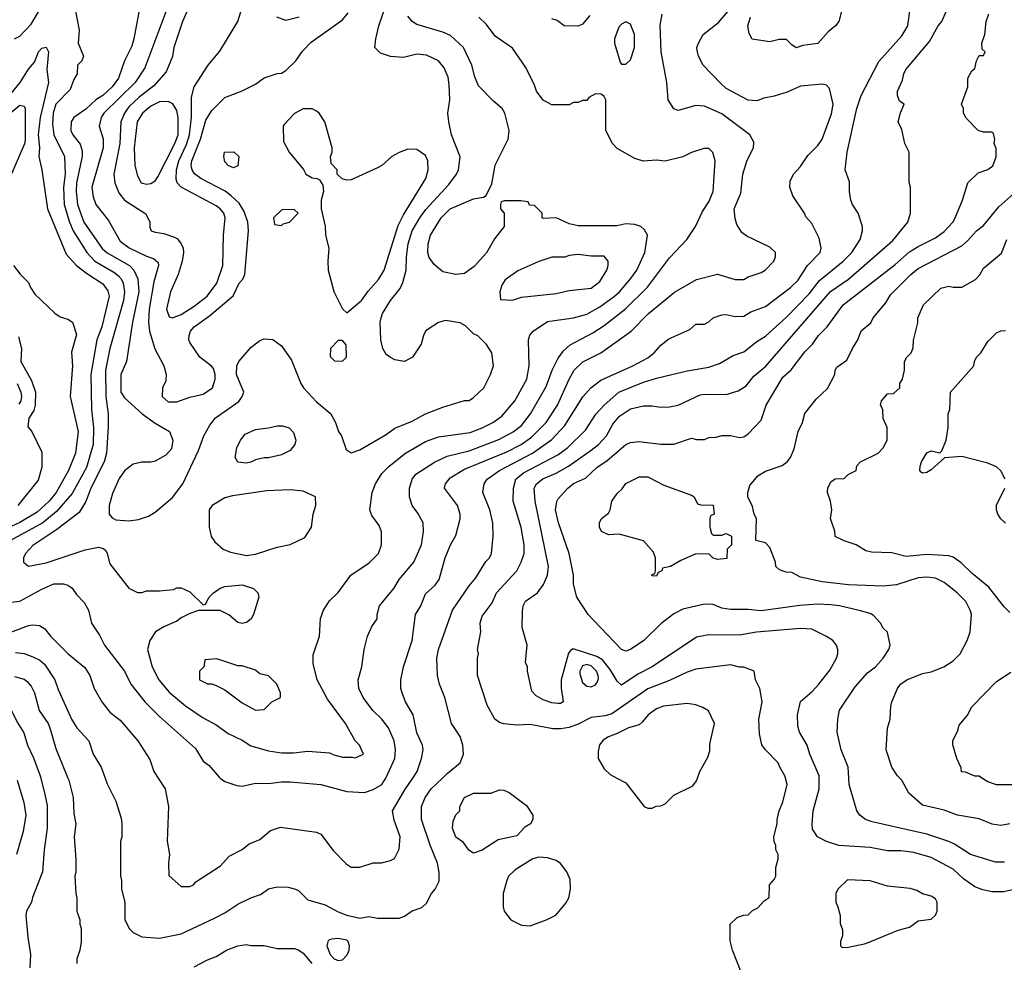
# Model space of a CAD drawing. Header units: inches. Extents: x 1793389 to 1900389, y 320802 to 470796.
# Tile 640 of 656: x 1871669 to 1876185, y 429155 to 433478. Entities that reach past the tile are written whole.
import ezdxf

# ---------------------------------------------------------------- set-up
doc = ezdxf.new("R2010")
doc.units = ezdxf.units.IN
doc.header["$MEASUREMENT"] = 0
doc.layers.add('B8472', color=7, linetype='Continuous')
doc.layers.add('B8473', color=7, linetype='Continuous')

msp = doc.modelspace()

# ---------------------------------------------------------------- linework, layer by layer
at = {"layer": 'B8472', "color": 2}
for points, elevation in [([(1871657.3, 429990), (1871688.5, 429888.5), (1871698, 429830), (1871685.2, 429754.8), (1871654, 429650)], 346), ([(1871765.5, 430000), (1871784.7, 429924.7), (1871794.6, 429874.6), (1871795.5, 429770), (1871780.7, 429670), (1871774, 429570), (1871727.5, 429452.5), (1871722.8, 429430), (1871701, 429390), (1871698, 429370), (1871706, 429270), (1871718, 429190), (1871716, 429130)], 350), ([(1871890.7, 430000), (1871894.8, 429990), (1871914.8, 429910), (1871918, 429838), (1871926.8, 429790), (1871918.8, 429730), (1871926.4, 429626.4), (1871926.8, 429570), (1871922.8, 429550), (1871926, 429470), (1871931.3, 429450), (1871931.3, 429390), (1871944.7, 429350), (1871944.7, 429330), (1871950.8, 429310), (1871950.7, 429249.3), (1871944.7, 429210), (1871931.3, 429170), (1871931.3, 429150)], 354), ([(1872060.7, 430000), (1872070, 429974), (1872110, 429894), (1872135.3, 429815.3), (1872138, 429790), (1872138, 429730), (1872131.1, 429708.9), (1872131.3, 429550), (1872136, 429530), (1872136, 429490), (1872151, 429430), (1872151.6, 429351.6), (1872172, 429310), (1872190, 429292), (1872230, 429271.3), (1872310, 429266), (1872410, 429286), (1872563.2, 429356.8), (1872610, 429381), (1872670, 429421), (1872729.3, 429450.7), (1872773.6, 429466.4), (1872810, 429491.3), (1872850, 429501), (1872899.8, 429499.8), (1872934, 429490), (1872950, 429482), (1872990, 429442), (1873070, 429418), (1873130, 429386), (1873170, 429371), (1873230, 429358), (1873270, 429364.7), (1873310, 429358), (1873410, 429358), (1873433.6, 429366.4), (1873470, 429391.3), (1873513.6, 429406.4), (1873534.6, 429425.4), (1873558, 429470), (1873575.3, 429490), (1873592.5, 429527.5), (1873592.9, 429567.1), (1873585.2, 429610), (1873551.9, 429691.9), (1873512.3, 429810), (1873512.3, 429870), (1873529.3, 429910), (1873556, 429950), (1873608.1, 430000)], 358), ([(1872303.9, 430000), (1872336, 429950), (1872351, 429870), (1872346, 429710), (1872356, 429650), (1872351.3, 429610), (1872352.7, 429552.7), (1872410, 429502), (1872450, 429502), (1872466, 429510), (1872476.4, 429523.6), (1872590, 429598), (1872630, 429642), (1872690, 429672), (1872722, 429698), (1872770, 429718), (1872820.2, 429759.8), (1872864.7, 429775.3), (1873030, 429752), (1873050, 429742), (1873107.1, 429667.1), (1873167.1, 429607.1), (1873190, 429591.3), (1873230, 429591.3), (1873290, 429611.3), (1873328.4, 429611.6), (1873370, 429622), (1873388.4, 429631.6), (1873410, 429674), (1873414, 429730), (1873387.3, 429807.3), (1873379.3, 429850), (1873434.9, 429945.1), (1873472, 430000)], 362), ([(1872588.3, 430000), (1872610, 429984.7), (1872665.4, 429965.4), (1872690, 429962), (1872750, 429976), (1872810, 429974.8), (1872870, 429982.8), (1872910, 429982.8), (1873050, 429970.7), (1873170, 429938.8), (1873250, 429934), (1873290, 429946.8), (1873330, 429971), (1873345.4, 429994.6), (1873347.8, 430000)], 366), ([(1874408.6, 430000), (1874450, 429978), (1874534, 429870), (1874550, 429862), (1874570, 429862), (1874588.9, 429871.1), (1874610, 429872), (1874630, 429882), (1874670, 429922), (1874756, 429964), (1874773.6, 429986.4), (1874778.4, 430000)], 358), ([(1874978, 429110), (1874938, 429210), (1874927.3, 429252.7), (1874928, 429330), (1874960.4, 429359.6), (1874988.4, 429371.6), (1875010, 429372), (1875030, 429392), (1875054.6, 429405.4), (1875083.1, 429436.9), (1875107.3, 429452.7), (1875108, 429510), (1875130, 429534), (1875138, 429550), (1875138, 429590), (1875148, 429630), (1875148, 429650), (1875138, 429670), (1875138, 429690), (1875128.9, 429708.9), (1875128.7, 429730), (1875144, 429790), (1875144, 429810), (1875153.2, 429850), (1875169, 429890), (1875189, 429970), (1875181.5, 430000)], 354), ([(1876230.5, 429489.5), (1876182.5, 429477.5), (1876130, 429478), (1876086.8, 429486.8), (1876050, 429501.2), (1875998, 429538), (1875950, 429582.7), (1875850, 429635.1), (1875770, 429658), (1875710, 429666.6), (1875650, 429666.6), (1875570, 429680.9), (1875426, 429690), (1875370, 429709), (1875329, 429730), (1875305.6, 429765.6), (1875304, 429790), (1875309.2, 429850), (1875336, 429950), (1875336, 430000)], 350), ([(1876186.4, 429613.6), (1876145.4, 429614.6), (1876030, 429649.3), (1875957.2, 429697.2), (1875930, 429709.5), (1875830, 429742), (1875578.6, 429798.6), (1875548, 429810), (1875522, 429830), (1875508.7, 429850), (1875473.2, 429970), (1875471.6, 430000)], 346), ([(1876210, 429789.2), (1876170, 429782.7), (1876130, 429789), (1876070, 429813.2), (1875970.9, 429829.1), (1875910, 429853.2), (1875810, 429875.3), (1875748, 429930), (1875715.3, 429990), (1875705.3, 430000)], 342), ([(1876508.7, 430000), (1876490, 429985.2), (1876450, 429962.7), (1876410, 429962.7), (1876370, 429969.2), (1876350, 429984), (1876330, 429989.2), (1876259.6, 429980.4), (1876230, 429968.7), (1876150, 429968.7), (1876110, 429982), (1876082.3, 430000)], 338), ([(1872470, 429134.8), (1872530, 429166), (1872570, 429181), (1872618, 429210), (1872670, 429230.8), (1872710, 429236), (1872730, 429231.3), (1872790, 429231.3), (1872850, 429218), (1872930, 429218), (1872950, 429211), (1872970, 429196), (1873008.6, 429148.6)], 354)]:
    msp.add_lwpolyline(points, dxfattribs=dict(at, elevation=elevation))
for points, elevation in [([(1873750, 429655.3), (1873729.3, 429669.3), (1873704.7, 429704.7), (1873670, 429728.7), (1873654, 429770), (1873658, 429802), (1873669, 429831), (1873688, 429850), (1873688, 429870), (1873709.5, 429910.5), (1873750, 429930.7), (1873830, 429931), (1873870, 429946), (1873890, 429944.7), (1873913.7, 429933.7), (1873994.4, 429874.4), (1874022, 429830), (1874022, 429810), (1874012, 429790), (1873985.4, 429774.6), (1873950, 429735.3), (1873863.5, 429716.5), (1873790, 429668.7)], 354), ([(1874050, 429637.2), (1874022, 429630), (1873941.4, 429578.6), (1873911, 429550), (1873902.8, 429530), (1873886, 429470), (1873886, 429410), (1873891.3, 429390), (1873922, 429350), (1873970, 429324.7), (1874010, 429322), (1874088.9, 429351.1), (1874128.4, 429371.6), (1874174.6, 429425.4), (1874188, 429450), (1874195.3, 429490), (1874194.6, 429534.6), (1874178, 429570), (1874150, 429608), (1874130, 429622), (1874090, 429634)], 358), ([(1875466.4, 429533.6), (1875422, 429490), (1875412, 429470), (1875412, 429430), (1875422, 429410), (1875432, 429370), (1875432.7, 429332.7), (1875443.6, 429303.6), (1875443.6, 429276.4), (1875434, 429250), (1875434, 429230), (1875442, 429222), (1875470, 429224.7), (1875550, 429241), (1875698, 429302), (1875750, 429316), (1875790, 429344.7), (1875850, 429352), (1875868.9, 429371.1), (1875878, 429390), (1875878, 429430), (1875870, 429446), (1875850, 429458), (1875810, 429468.7), (1875784.7, 429484.7), (1875753.6, 429493.6), (1875650, 429504), (1875570, 429529.2)], 354), ([(1873130, 429263.7), (1873098.8, 429261.2), (1873084.5, 429255.5), (1873077.3, 429230), (1873093.4, 429190), (1873111, 429170), (1873130, 429163.7), (1873150, 429166.3), (1873171.5, 429188.5), (1873179.7, 429210), (1873181.6, 429230), (1873176, 429250), (1873170, 429256)], 358)]:
    msp.add_lwpolyline(points, close=True, dxfattribs=dict(at, elevation=elevation))
at = {"layer": 'B8473', "color": 2}
for points, elevation in [([(1872670, 434042), (1872416.3, 433470), (1872376.3, 433350), (1872370.5, 433309.5), (1872341.1, 433238.9), (1872284.8, 433175.2), (1872217.1, 433122.9), (1872170, 433078.4), (1872150.4, 433050), (1872132.7, 433010), (1872128.5, 432910), (1872100.5, 432770), (1872104.9, 432730), (1872123.9, 432683.9), (1872150.3, 432650.3), (1872247.3, 432587.3), (1872266, 432550), (1872266.4, 432526.4), (1872272, 432510), (1872290, 432502.8), (1872330, 432497.3), (1872379.9, 432479.9), (1872393, 432473), (1872410.5, 432450.5), (1872419.1, 432430), (1872420.5, 432410), (1872414.4, 432370), (1872396.4, 432310), (1872361.6, 432230), (1872342, 432150), (1872355.3, 432115.3), (1872370, 432110.8), (1872410, 432125.5), (1872470, 432163.8), (1872529.5, 432210), (1872573.3, 432270), (1872600.7, 432350), (1872603.7, 432490), (1872611.8, 432570), (1872606, 432590), (1872589.2, 432610), (1872570, 432623.7), (1872409.7, 432709.7), (1872392, 432730), (1872386.7, 432746.7), (1872388.2, 432790), (1872399.1, 432830), (1872434.9, 432905.1), (1872448.5, 432950), (1872456.9, 433030), (1872457, 433123), (1872469.2, 433170), (1872534, 433270), (1872586.8, 433333.2), (1872669.3, 433470), (1872706.6, 433590)], 382), ([(1871911, 433590), (1871942, 433430), (1871938, 433370), (1871962, 433310), (1871954, 433290), (1871934, 433270), (1871932, 433230), (1871916.9, 433203.1), (1871901.4, 433158.6), (1871834.9, 433090), (1871822, 433050), (1871819, 432999), (1871826.4, 432950), (1871874.9, 432850), (1871877.6, 432770), (1871870.3, 432709.7), (1871873.7, 432630), (1871897, 432550), (1871914, 432510), (1871977.1, 432410), (1872013.4, 432370), (1872100.5, 432320.5), (1872123, 432303), (1872134.4, 432290), (1872143.1, 432270), (1872150.3, 432230), (1872145.7, 432190), (1872082.6, 431970), (1872062, 431870), (1872064.4, 431750), (1872074.9, 431670), (1872075.5, 431610), (1872066.7, 431490), (1872056.4, 431450), (1871994.9, 431330), (1871972.2, 431267.8), (1871942, 431218), (1871839.5, 431140.5), (1871730, 431066), (1871696, 431030), (1871686, 431010), (1871686, 430990), (1871710, 430971), (1871790, 430986.4), (1871970, 431047.3), (1872030, 431058.8), (1872053.4, 431053.4), (1872063.5, 431043.5), (1872071, 431030), (1872082.5, 430982.5), (1872170, 430871.3), (1872210, 430851.3), (1872230, 430851.3), (1872250, 430858), (1872310, 430858), (1872375.3, 430864.7), (1872390, 430872), (1872410, 430872), (1872450, 430854), (1872510, 430794), (1872522, 430798), (1872538, 430830), (1872558, 430850), (1872589.1, 430870.9), (1872610, 430878), (1872690, 430886), (1872742, 430870), (1872761, 430850), (1872766, 430830), (1872741, 430750), (1872731, 430730), (1872710, 430714), (1872690, 430709.2), (1872670, 430714), (1872628.9, 430748.9), (1872588.4, 430768.4), (1872490, 430768.7), (1872450, 430755.3), (1872410, 430735.3), (1872390, 430719), (1872330, 430694), (1872291.3, 430670), (1872266, 430630), (1872256, 430590), (1872277.3, 430510), (1872306.8, 430450), (1872354.2, 430394.2), (1872430.4, 430330.4), (1872510, 430276.3), (1872570, 430244), (1872624.7, 430204.7), (1872690, 430174), (1872730, 430147.3), (1872810, 430124), (1872870, 430114.8), (1872924.7, 430115.3), (1872990, 430122.8), (1873050, 430118.8), (1873090, 430116), (1873110, 430106), (1873150, 430096), (1873196, 430096), (1873208, 430092), (1873246, 430110), (1873228, 430150), (1873208, 430170), (1873164, 430250), (1873081.2, 430361.2), (1873033.2, 430450), (1873014.6, 430525.4), (1873014.6, 430565.4), (1873044, 430650), (1873049.1, 430730.9), (1873062, 430770), (1873090, 430812), (1873130, 430851.3), (1873188.7, 430930), (1873272.5, 430987.5), (1873315.3, 431030), (1873328.7, 431070), (1873328.4, 431128.4), (1873318, 431158), (1873284.7, 431204.7), (1873275.3, 431230), (1873285.2, 431310), (1873301.2, 431350), (1873330, 431396), (1873364, 431430), (1873439, 431490), (1873530, 431543), (1873590, 431564.4), (1873734.9, 431585.1), (1873790, 431605.5), (1873839, 431630), (1873881, 431659), (1873940.9, 431730), (1873995.1, 431830), (1874006, 431890), (1874002.7, 432010), (1874009.5, 432030.5), (1874024, 432050), (1874090, 432093.4), (1874210, 432110.5), (1874270, 432128), (1874330, 432160.5), (1874398, 432210), (1874420.9, 432230), (1874471.1, 432288.9), (1874499.5, 432330), (1874536, 432410), (1874548.7, 432490), (1874534.6, 432514.6), (1874518, 432530), (1874490, 432539), (1874450, 432541.2), (1874407.5, 432532.5), (1874230, 432533.2), (1874190, 432541.2), (1874130, 432568.7), (1874070, 432566), (1874066, 432570), (1874066, 432590), (1874030, 432626), (1874007.3, 432627.3), (1874002, 432642), (1873967.3, 432647.3), (1873892.7, 432647.3), (1873878, 432642), (1873874, 432630), (1873874, 432610), (1873892, 432590), (1873892, 432530), (1873846.4, 432473.6), (1873810, 432408.7), (1873753.2, 432346.8), (1873710, 432314), (1873670, 432309.2), (1873610, 432322), (1873570, 432355.3), (1873547.2, 432387.2), (1873541.2, 432410), (1873542.7, 432450), (1873553.2, 432490), (1873602.7, 432570), (1873644, 432610), (1873750, 432656), (1873796.4, 432663.6), (1873808.4, 432671.6), (1873834.6, 432725.4), (1873849.4, 432810.6), (1873909, 432930), (1873914, 432970), (1873894, 433050), (1873882, 433070), (1873843.1, 433103.1), (1873774, 433174), (1873756, 433216), (1873742.7, 433270), (1873705.2, 433350), (1873644.8, 433404.8), (1873610, 433420.9), (1873490, 433456), (1873469.6, 433469.6), (1873450, 433494)], 370), ([(1873608.1, 430000), (1873630, 430021), (1873688.7, 430070), (1873704, 430110), (1873702, 430150), (1873688.7, 430190), (1873649, 430250), (1873619, 430370), (1873594, 430430), (1873585.2, 430470), (1873582.7, 430550), (1873589.3, 430590), (1873654.5, 430770), (1873730, 430881), (1873761.5, 430918.5), (1873807, 430993), (1873824, 431010), (1873833.2, 431030), (1873841.2, 431110), (1873839.3, 431170), (1873826, 431230), (1873793.2, 431310), (1873799, 431350), (1873814, 431370), (1873869.3, 431410), (1874020.9, 431490), (1874110, 431553), (1874170, 431617.3), (1874251.7, 431748.3), (1874289.2, 431790), (1874335.3, 431824.7), (1874482, 431890), (1874550, 431927.3), (1874579, 431950), (1874610, 431986), (1874646.3, 432013.7), (1874743.1, 432056.9), (1874770, 432082), (1874810, 432082), (1874830, 432092), (1874849.1, 432110.9), (1874890, 432124.7), (1874910, 432126), (1874950, 432116), (1874990, 432118.8), (1875022.5, 432137.5), (1875090, 432162.8), (1875205.2, 432250), (1875237.7, 432282.3), (1875282.7, 432350), (1875341.2, 432410), (1875345.2, 432430), (1875335.5, 432475.5), (1875303.1, 432543.1), (1875274.6, 432574.6), (1875268.7, 432590), (1875215.3, 432670), (1875202, 432710), (1875203.1, 432736.9), (1875218, 432770), (1875250, 432804.7), (1875284.8, 432855.2), (1875330, 432901), (1875349.3, 432930), (1875393.1, 433046.9), (1875400.9, 433090), (1875383.1, 433163.1), (1875370, 433178), (1875350, 433182), (1875250, 433172.7), (1875190, 433145.2), (1875130, 433126.6), (1875082.5, 433117.5), (1875050, 433106), (1875010, 433109.3), (1874910, 433162.7), (1874885.4, 433185.4), (1874804, 433270), (1874782, 433310), (1874776.4, 433336.4), (1874775.3, 433350), (1874782, 433370), (1874804, 433410), (1874874.5, 433465.5), (1874990, 433602.8)], 358), ([(1872353, 433550), (1872242.8, 433257.2), (1872199.3, 433190), (1872055.5, 433050), (1872043, 433030), (1872034, 432990), (1872052.3, 432932.3), (1872052.4, 432890), (1871999.3, 432710), (1872005.8, 432665.8), (1872018.8, 432630), (1872076.3, 432556.3), (1872130, 432462.8), (1872171.9, 432431.9), (1872250, 432394), (1872282.8, 432382.8), (1872304.7, 432364.7), (1872306, 432350), (1872284.1, 432275.9), (1872263.7, 432150), (1872260.4, 432090), (1872264.4, 432050), (1872288.5, 431968.5), (1872330.8, 431890), (1872341, 431850), (1872338.8, 431821.2), (1872324.7, 431790), (1872322, 431750), (1872350, 431724.7), (1872390, 431724.7), (1872450, 431746.8), (1872510, 431760.7), (1872553.2, 431790), (1872566, 431830), (1872566, 431850), (1872558, 431878), (1872549.3, 431889.3), (1872495.3, 431930), (1872450, 431998), (1872445.2, 432010), (1872446, 432030), (1872453.2, 432050), (1872469.2, 432070), (1872539.6, 432120.4), (1872649, 432211), (1872675.3, 432270), (1872692.7, 432287.3), (1872701.2, 432310), (1872718, 432510), (1872715.3, 432550), (1872698.9, 432598.9), (1872676.3, 432636.3), (1872639.3, 432670), (1872611, 432691), (1872499.3, 432750), (1872471.3, 432771.3), (1872459.5, 432790), (1872455.6, 432810), (1872458.7, 432830), (1872498.7, 432930), (1872523.3, 433016.7), (1872550, 433061), (1872610, 433121), (1872690, 433151.3), (1872750, 433182), (1872790, 433211.3), (1872850, 433231.3), (1872870, 433232), (1872890, 433244.7), (1872935.3, 433290), (1872966.3, 433333.7), (1873005.6, 433374.4), (1873150, 433478), (1873175.3, 433510)], 378), ([(1871646, 433390), (1871670, 433402), (1871722, 433458), (1871764, 433530)], 370), ([(1872218.8, 433530), (1872193, 433390), (1872183.4, 433356.6), (1872150, 433288.7), (1872122, 433210), (1872093, 433170), (1872050.5, 433130), (1872019.1, 433110), (1871972.8, 433067.2), (1871917.3, 433030), (1871905.5, 433010), (1871904.4, 432970), (1871913, 432950), (1871946.7, 432906.7), (1871956.4, 432876.4), (1871956.4, 432850), (1871930.3, 432730), (1871927.6, 432690), (1871934.6, 432630), (1871963.7, 432550), (1872047.9, 432427.9), (1872070, 432408.5), (1872173, 432350), (1872192.7, 432330), (1872210.3, 432290), (1872214.9, 432230), (1872186.7, 432090), (1872158.8, 431910), (1872133.4, 431850), (1872133, 431770), (1872150, 431744), (1872230.3, 431670.3), (1872290, 431628), (1872356, 431590), (1872372, 431550), (1872364.7, 431510), (1872339.8, 431480.2), (1872290, 431454), (1872270, 431449), (1872230, 431449), (1872190, 431439), (1872150, 431408.7), (1872125.8, 431374.2), (1872095.2, 431304.8), (1872079.1, 431250), (1872078.8, 431210), (1872093.2, 431193.2), (1872110, 431184), (1872170, 431179.1), (1872214.8, 431185.2), (1872259.5, 431200.5), (1872290, 431218.8), (1872370, 431286), (1872418, 431350), (1872490, 431502), (1872513.2, 431570), (1872541.2, 431618.8), (1872567.7, 431652.3), (1872673.6, 431726.4), (1872689.2, 431750), (1872697.2, 431770), (1872663.6, 431850), (1872665.6, 431890), (1872674.5, 431910), (1872730, 431974.8), (1872770, 432006.8), (1872790, 432014.8), (1872830, 432011.3), (1872870, 431982), (1872915.9, 431915.9), (1872958.8, 431810), (1872970.8, 431790), (1873030, 431726), (1873096, 431670), (1873118, 431630), (1873131.3, 431590), (1873144.7, 431570), (1873166, 431506), (1873190, 431492), (1873230, 431504.7), (1873350, 431574.8), (1873390, 431604), (1873470, 431637.3), (1873530, 431671), (1873610, 431701), (1873710, 431731.3), (1873730, 431732), (1873750, 431744.7), (1873798, 431790), (1873828.7, 431850), (1873842, 431890), (1873834, 431950), (1873810, 431988), (1873770, 432028), (1873750, 432038), (1873714, 432074), (1873690, 432088), (1873622, 432098), (1873590, 432088.7), (1873542, 432058), (1873531.1, 432048.9), (1873522, 432030), (1873510.9, 431989.1), (1873471.3, 431930), (1873434, 431910), (1873390, 431918), (1873370, 431928.7), (1873350, 431942), (1873334, 431970), (1873325.2, 432010), (1873322.7, 432090), (1873326.6, 432110), (1873333.2, 432130), (1873369.3, 432190), (1873414.5, 432245.5), (1873427.2, 432272.8), (1873442, 432330), (1873443.6, 432390), (1873451.6, 432450), (1873469.6, 432510), (1873504.2, 432570), (1873532.2, 432607.8), (1873637.7, 432722.3), (1873673.2, 432770), (1873681.2, 432790), (1873689.1, 432849.1), (1873649.2, 432950), (1873637.2, 433010), (1873632.7, 433050), (1873642.7, 433110), (1873638.9, 433178.9), (1873634.2, 433214.2), (1873616.6, 433256.6), (1873589.5, 433289.5), (1873534.8, 433314.8), (1873490, 433319.3), (1873430, 433305.2), (1873370, 433308.7), (1873324.7, 433324.7), (1873298, 433350), (1873302, 433390), (1873316, 433450), (1873344.5, 433530)], 374), ([(1873472, 430000), (1873492.3, 430030), (1873512.7, 430090), (1873519.3, 430130), (1873517.2, 430150), (1873490, 430208), (1873473.2, 430290), (1873439.3, 430350), (1873422.7, 430390), (1873417.2, 430410), (1873417.2, 430450), (1873429.5, 430510.5), (1873469.4, 430630.6), (1873484, 430750), (1873509, 430790), (1873530, 430844.7), (1873574.8, 430885.2), (1873593.2, 430910), (1873621.2, 431010), (1873645.2, 431070), (1873670, 431112), (1873689.1, 431189.1), (1873689.2, 431210), (1873677.2, 431250), (1873617.2, 431330), (1873622.7, 431350), (1873643.8, 431376.2), (1873710, 431417.1), (1873903.7, 431496.3), (1873969.8, 431530.2), (1874016.6, 431563.4), (1874084.5, 431630), (1874136.2, 431710), (1874189.5, 431830), (1874212.7, 431870), (1874251.9, 431908.1), (1874334, 431950), (1874474, 432050), (1874553.2, 432130), (1874671.9, 432228.1), (1874773.6, 432286.4), (1874869.1, 432310.9), (1874950, 432286.8), (1874990, 432286), (1875010, 432298), (1875070, 432318), (1875088, 432330), (1875128, 432370), (1875135.3, 432390), (1875135.3, 432410), (1875110, 432435.3), (1875004.7, 432484.7), (1874982, 432502), (1874958, 432538), (1874950, 432566), (1874946, 432610), (1874977.5, 432682.5), (1874986.6, 432770), (1875006.3, 432833.7), (1875035.3, 432890), (1875036.4, 432916.4), (1875018, 432950), (1874890, 433046), (1874810, 433081.2), (1874770, 433084), (1874690, 433062), (1874668.9, 433068.9), (1874644, 433110), (1874637.2, 433190), (1874612, 433330), (1874606.8, 433453.2), (1874616.5, 433503.5)], 362), ([(1875181.5, 430000), (1875179, 430010), (1875155.3, 430050), (1875148.7, 430070), (1875089.3, 430129.3), (1875072.9, 430152.9), (1875062, 430202), (1875059, 430270), (1875074, 430350), (1875064, 430410), (1875044, 430450), (1875038, 430490), (1874990, 430508.7), (1874970, 430509), (1874930, 430519), (1874770, 430499.3), (1874730, 430486), (1874650, 430446.6), (1874550, 430409.5), (1874385.1, 430294.9), (1874354.2, 430285.8), (1874290, 430277.6), (1874230, 430246.6), (1874190, 430232.3), (1874150, 430225.2), (1874114.4, 430225.6), (1874010, 430245.2), (1873950, 430242), (1873890, 430249.2), (1873870, 430255.3), (1873848.7, 430270), (1873813.6, 430333.6), (1873769, 430470), (1873769, 430550), (1873774, 430570), (1873769, 430590), (1873784, 430670), (1873781.2, 430710), (1873790, 430742), (1873835.9, 430804.1), (1873856, 430850), (1873949.2, 430950), (1873969.5, 430990.5), (1873982.7, 431030), (1873982.7, 431070), (1873969.5, 431149.5), (1873932.3, 431270), (1873934, 431330), (1873944.5, 431370), (1873980.6, 431399.4), (1874137.5, 431482.5), (1874183.8, 431516.2), (1874264.4, 431595.6), (1874311.5, 431668.5), (1874349.3, 431710), (1874417.2, 431770), (1874530, 431814.9), (1874590, 431833.4), (1874730, 431867.3), (1874830, 431884), (1874878.9, 431901.1), (1874942, 431938), (1874990, 431954.8), (1875050, 432002.8), (1875090, 432027.3), (1875186.5, 432113.5), (1875290, 432220.5), (1875338, 432282), (1875446, 432370), (1875485.2, 432410), (1875524, 432470), (1875535.3, 432510), (1875535.3, 432530), (1875515.3, 432590), (1875488.7, 432630), (1875482, 432650), (1875475.3, 432690), (1875474.6, 432734.6), (1875455.3, 432790), (1875464, 432870), (1875509.5, 433070.5), (1875529.3, 433130), (1875610, 433286), (1875715.3, 433404.7), (1875742.7, 433450), (1875753.2, 433530)], 354), ([(1875336, 430000), (1875336, 430010), (1875293.2, 430110), (1875281.2, 430150), (1875245.2, 430210), (1875238, 430238), (1875237.2, 430290), (1875250, 430351.3), (1875303.2, 430396.8), (1875334, 430430), (1875385.6, 430494.4), (1875415.3, 430550), (1875422, 430570), (1875422, 430590), (1875415.3, 430610), (1875398, 430630), (1875370, 430648.7), (1875302, 430682), (1875250, 430685.2), (1875049.3, 430669.3), (1874970, 430654.5), (1874830, 430656), (1874773.7, 430646.3), (1874570.8, 430510), (1874503.9, 430476.1), (1874430, 430426), (1874410, 430444), (1874377.4, 430497.4), (1874342, 430542), (1874316.9, 430556.9), (1874207.3, 430592.7), (1874194.8, 430585.2), (1874186.8, 430573.2), (1874152.7, 430450), (1874152.7, 430412.7), (1874162, 430350), (1874150, 430342), (1874138, 430342), (1874110, 430344.5), (1874070, 430358), (1874037.5, 430377.5), (1874018, 430398), (1873998, 430490), (1873998, 430510), (1873988.7, 430530), (1873997.2, 430610), (1873974, 430690), (1873974.6, 430765.4), (1873979, 430790), (1873989.5, 430810.5), (1874044, 430850), (1874072.1, 430887.9), (1874089.3, 430930), (1874095.1, 430970), (1874034, 431270), (1874029.5, 431330), (1874039.3, 431350), (1874068.5, 431371.5), (1874130, 431398.4), (1874186, 431430), (1874290, 431503), (1874323.7, 431530), (1874360.9, 431570), (1874390, 431622.8), (1874420.8, 431659.2), (1874470, 431693.4), (1874530, 431707.7), (1874570, 431707.7), (1874610, 431700.7), (1874650, 431702.8), (1874690, 431710.8), (1874790, 431757.3), (1874810, 431760.7), (1874910, 431758.8), (1874964.1, 431775.9), (1875001.5, 431798.5), (1875036.2, 431843.8), (1875091.3, 431888.7), (1875388.6, 432231.4), (1875470, 432288), (1875674.5, 432465.5), (1875742, 432550), (1875755.3, 432590), (1875755.3, 432710), (1875748.4, 432731.6), (1875748.7, 432870), (1875728.7, 432910), (1875714.6, 432974.6), (1875698, 433010), (1875708.9, 433051.1), (1875726, 433090), (1875704, 433104), (1875695.3, 433130), (1875695.3, 433150), (1875718.6, 433201.4), (1875724, 433230), (1875733.2, 433250), (1875842, 433378), (1875881.2, 433450), (1875899, 433470), (1875924, 433530)], 350), ([(1875471.6, 430000), (1875469, 430050), (1875437.2, 430130), (1875419, 430210), (1875421.2, 430270), (1875429.5, 430310.5), (1875501, 430419), (1875557.2, 430482.8), (1875594, 430510), (1875629, 430550), (1875655.3, 430590), (1875662, 430610), (1875648.9, 430668.9), (1875630, 430688), (1875618, 430710), (1875584.7, 430744.7), (1875570, 430754), (1875526.3, 430766.3), (1875429.5, 430789.5), (1875390, 430794.5), (1875330, 430797), (1875248.1, 430791.9), (1875070, 430767), (1875010, 430772.7), (1874930, 430772.7), (1874890, 430779.3), (1874850, 430796), (1874810, 430797.2), (1874710, 430774), (1874670, 430753.2), (1874610.6, 430709.4), (1874531.3, 430630), (1874470, 430589.2), (1874450, 430581.2), (1874430, 430589.2), (1874302, 430722), (1874277.2, 430750), (1874224, 430830), (1874209.4, 430889.4), (1874209.1, 430930.9), (1874189.3, 431030), (1874140.9, 431170), (1874126.6, 431230), (1874132.1, 431267.9), (1874138.9, 431281.1), (1874184, 431330), (1874209.6, 431350.4), (1874264.1, 431375.9), (1874315.9, 431424.1), (1874363.3, 431456.7), (1874449, 431530), (1874470, 431538.8), (1874510, 431544), (1874610, 431531), (1874670, 431531.3), (1874750, 431558), (1874772.7, 431552.7), (1874810, 431552), (1874830, 431562), (1874863.6, 431563.6), (1874890, 431571.3), (1874930, 431571.3), (1874970, 431562), (1874990, 431564.7), (1875010, 431578), (1875070, 431642), (1875093.2, 431710), (1875170, 431838.8), (1875207.5, 431872.5), (1875270, 431954.8), (1875306, 431990), (1875333.2, 432030), (1875373.2, 432070), (1875446, 432170), (1875684.4, 432355.6), (1875750, 432413), (1875790, 432438), (1875870, 432477.3), (1875910, 432506.8), (1875949.2, 432550), (1875959.3, 432570), (1875993.2, 432650), (1876018, 432730), (1876064.7, 432775.3), (1876110, 432790.8), (1876132.1, 432807.9), (1876148.4, 432848.4), (1876147.3, 432887.3), (1876138, 432910), (1876142, 432930), (1876135.5, 432955.5), (1876130, 432962), (1876090, 432962), (1876066, 432970), (1876010, 433026), (1875998, 433050), (1875998, 433070), (1875989, 433090), (1876018, 433170), (1876018, 433210), (1876036.4, 433243.6), (1876050, 433254), (1876058, 433290), (1876070, 433314), (1876090, 433314), (1876098, 433330), (1876083.1, 433343.1), (1876082, 433370), (1876095.3, 433410), (1876102, 433470), (1876114.6, 433505.4)], 346), ([(1875441, 433530), (1875426, 433470), (1875411.3, 433450), (1875378, 433422), (1875330, 433369.2), (1875260.7, 433359.3), (1875230, 433348.7), (1875210, 433362), (1875186.8, 433386.8), (1875152.7, 433387.3), (1875110, 433377.2), (1875029, 433389), (1875015.3, 433415.3), (1875009.3, 433449.3), (1875021.2, 433490)], 354), ([(1872950.7, 433489.3), (1872890, 433474), (1872848.7, 433490)], 378), ([(1873347.8, 430000), (1873389.3, 430090), (1873392.7, 430130), (1873386, 430170), (1873360.9, 430230), (1873330, 430269.2), (1873289.2, 430310), (1873244, 430370), (1873225.2, 430410), (1873222, 430450), (1873239, 430510), (1873249, 430590), (1873264, 430650), (1873284.7, 430695.3), (1873308.7, 430730), (1873309, 430750), (1873319, 430790), (1873385.2, 430870), (1873409.2, 430910), (1873477.2, 430990), (1873512.7, 431070), (1873521.2, 431130), (1873519, 431170), (1873494.8, 431214.8), (1873469.2, 431250), (1873457.2, 431290), (1873457.2, 431330), (1873470, 431371.3), (1873485.8, 431394.2), (1873571.7, 431448.3), (1873630, 431475.5), (1873730, 431500.4), (1873867, 431553), (1873932.3, 431587.7), (1873970, 431616.3), (1874012, 431670), (1874084.4, 431795.6), (1874112, 431870), (1874138, 431922), (1874162, 431958), (1874193.4, 431986.6), (1874297.7, 432042.3), (1874350, 432075.5), (1874448.2, 432151.8), (1874548.2, 432251.8), (1874650, 432386), (1874729, 432470), (1874769, 432530), (1874801.5, 432598.5), (1874830, 432642), (1874849.2, 432690), (1874859, 432830), (1874848.7, 432868.7), (1874830, 432888), (1874807.3, 432887.3), (1874750, 432868.7), (1874710, 432849), (1874630, 432829), (1874590, 432833.2), (1874529.1, 432829.1), (1874490, 432842), (1874410, 432888), (1874388, 432910), (1874358, 432970), (1874358, 433110), (1874350, 433126), (1874336.4, 433136.4), (1874310, 433138), (1874279.6, 433120.4), (1874270, 433108), (1874250, 433108), (1874230, 433098), (1874210, 433098), (1874190, 433088), (1874110, 433088), (1874070, 433108.7), (1874039, 433150), (1874030, 433178), (1873990, 433258), (1873930, 433348), (1873850, 433402), (1873810, 433455.3), (1873775.3, 433490)], 366), ([(1874283.5, 433496.5), (1874250, 433458), (1874230, 433448), (1874166, 433450), (1874133.6, 433473.6), (1874110, 433482)], 362), ([(1871630, 433139.3), (1871671.6, 433190), (1871710, 433250.8), (1871737, 433283), (1871756, 433330), (1871770, 433346.8), (1871790, 433351.3), (1871800.7, 433330), (1871793, 433250), (1871801.3, 433190), (1871762.3, 433030), (1871754, 432950), (1871759.3, 432890), (1871757.3, 432850), (1871770.8, 432790), (1871796.3, 432610), (1871882, 432402), (1871930.3, 432350.3), (1871974.9, 432314.9), (1872050, 432267.3), (1872073.8, 432233.8), (1872079.3, 432210), (1872046.4, 432070), (1872023.7, 432010), (1871994.9, 431850), (1871998.7, 431690), (1872007.1, 431607.1), (1872005.7, 431530), (1871975.3, 431424.7), (1871910, 431304.5), (1871837.4, 431222.6), (1871774.9, 431170), (1871627.7, 431090)], 366), ([(1871507.4, 432952.6), (1871670, 433086), (1871690, 433082), (1871694.8, 433070), (1871694.4, 432925.6), (1871691.5, 432908.5), (1871623.1, 432750)], 362), ([(1875705.3, 430000), (1875695.3, 430010), (1875669.2, 430050), (1875644, 430130), (1875648.9, 430228.9), (1875662, 430270), (1875664, 430330), (1875669, 430350), (1875695.3, 430410), (1875708.7, 430430), (1875738, 430450), (1875810, 430478.8), (1875850, 430486.8), (1875908, 430510), (1875950, 430538), (1875982, 430570), (1876015.3, 430630), (1876028.7, 430670), (1876034, 430750), (1876029, 430770), (1876009, 430810), (1875969, 430850), (1875910, 430897.2), (1875870, 430916), (1875830, 430920.9), (1875790, 430918), (1875690, 430886), (1875630, 430879.3), (1875470, 430886.6), (1875350, 430899.3), (1875250, 430921.2), (1875210, 430942), (1875184.7, 430944.7), (1875154.6, 430954.6), (1875138, 430970), (1875135.3, 430990), (1875110, 431058), (1875090, 431078), (1875046, 431090), (1875048, 431190), (1875038, 431210), (1875030, 431246), (1875008.7, 431290), (1875008.7, 431310), (1875018.6, 431341.4), (1875054.5, 431385.5), (1875090, 431407.3), (1875166.3, 431433.7), (1875189.4, 431450.6), (1875204, 431470), (1875221.2, 431510), (1875239, 431590), (1875259, 431630), (1875270, 431672), (1875322, 431738), (1875373.6, 431786.4), (1875408, 431850), (1875408.7, 431870), (1875416.4, 431883.6), (1875463.1, 431916.9), (1875488.7, 431970), (1875514, 432010), (1875529.4, 432050.6), (1875572.5, 432087.5), (1875584, 432110), (1875641.2, 432178.8), (1875663.9, 432216.1), (1875757.2, 432310), (1875790, 432336.3), (1875990, 432440.7), (1876016.6, 432463.4), (1876057.2, 432510), (1876090, 432534.8), (1876160.5, 432619.5), (1876270, 432717.3)], 342), ([(1876210, 430759), (1876184.8, 430784.8), (1876114.9, 430874.9), (1876038, 430938), (1875987.5, 430987.5), (1875950, 431013.2), (1875930, 431019.3), (1875830, 431025.1), (1875735.5, 431015.5), (1875670, 431032.7), (1875576.4, 431036.4), (1875550, 431042), (1875506, 431070), (1875450, 431088), (1875410, 431108), (1875407.3, 431132.7), (1875388.7, 431190), (1875394, 431230), (1875388.7, 431270), (1875374, 431310), (1875375.3, 431330), (1875390, 431358), (1875410, 431372), (1875450, 431374), (1875468.4, 431391.6), (1875506, 431410), (1875508.4, 431431.6), (1875526, 431450), (1875606, 431490), (1875630, 431514), (1875648, 431550), (1875648.4, 431608.4), (1875628.9, 431648.9), (1875628, 431690), (1875618, 431710), (1875622, 431730), (1875650, 431762), (1875676.4, 431763.6), (1875706, 431790), (1875706, 431810), (1875718, 431830), (1875728, 431870), (1875728, 431910), (1875738, 431930), (1875758, 431950), (1875767.3, 431972.7), (1875768.4, 432008.4), (1875788.4, 432088.4), (1875789, 432110), (1875815.3, 432170), (1875893.6, 432246.4), (1875930, 432256), (1875950, 432251.3), (1875990, 432252), (1876052.9, 432287.1), (1876072.5, 432307.5), (1876090, 432338), (1876172.5, 432407.5), (1876197.2, 432470)], 338), ([(1871641, 432350), (1871670.9, 432310.9), (1871710, 432272), (1871718, 432250), (1871738.8, 432218.8), (1871830, 432131.3), (1871855.3, 432115.3), (1871890, 432104.7), (1871910.7, 432090.7), (1871930, 432034), (1871907.1, 431952.9), (1871910.7, 431890), (1871900.7, 431750), (1871937.1, 431590), (1871924.9, 431490), (1871892.4, 431410), (1871835.8, 431310), (1871803.8, 431270), (1871750, 431218.7), (1871670, 431171.2), (1871610, 431144.7)], 362), ([(1876188.7, 431370), (1876168.9, 431408.9), (1876150, 431428), (1876110, 431444), (1875990, 431474), (1875911.3, 431468.7), (1875850, 431414), (1875830, 431402), (1875810, 431398), (1875803.1, 431403.1), (1875798, 431410), (1875799, 431430), (1875805.2, 431450), (1875830, 431491), (1875850, 431501), (1875890, 431492), (1875899, 431501), (1875919, 431550), (1875928, 431608), (1875928, 431670), (1875935.3, 431690), (1875938, 431770), (1876046, 431890), (1876048, 431910), (1876058, 431930), (1876078, 431950), (1876110, 432002), (1876150, 432042), (1876170, 432051.3), (1876190, 432052)], 334), ([(1871663.4, 432023.4), (1871677.3, 431970), (1871674.8, 431910), (1871722.8, 431822.8), (1871741.6, 431770), (1871740.5, 431710), (1871734, 431686), (1871710.8, 431650), (1871706, 431610), (1871724.7, 431590), (1871770, 431494), (1871770, 431426), (1871753.2, 431366.8), (1871661, 431250)], 358), ([(1871658, 431810), (1871674.6, 431770), (1871678, 431750), (1871674.9, 431730), (1871665.5, 431714.5)], 354), ([(1876190, 431168.7), (1876170, 431188), (1876155.3, 431210), (1876148.7, 431230), (1876148.9, 431251.1), (1876188, 431330)], 334), ([(1871630, 430806), (1871670, 430811), (1871770, 430866.8), (1871826, 430890), (1871870, 430891), (1871890, 430884.7), (1871910, 430871.3), (1871930, 430842), (1871965.4, 430805.4), (1871984.7, 430770), (1871998, 430710), (1872035.3, 430655.3), (1872058, 430610), (1872150.4, 430490.4), (1872178.8, 430430), (1872201.1, 430401.1), (1872242.8, 430350), (1872310, 430282.8), (1872475.9, 430135.9), (1872510, 430078), (1872538, 430058), (1872583.5, 430003.5), (1872588.3, 430000)], 366), ([(1871526, 430630), (1871710, 430699.1), (1871730, 430702.8), (1871759.8, 430699.8), (1871784.5, 430684.5), (1871810, 430651), (1871891, 430570), (1871967.5, 430507.5), (1871990.7, 430470), (1872010.6, 430410.6), (1872046, 430350), (1872082.5, 430302.5), (1872130, 430264.7), (1872211, 430170), (1872265.4, 430085.4), (1872284.7, 430030), (1872303.9, 430000)], 362), ([(1871650, 430576.3), (1871690.4, 430570.4), (1871730, 430556.3), (1871760.9, 430540.9), (1871782.4, 430522.4), (1871830.7, 430450), (1871845.8, 430405.8), (1871906.8, 430270), (1871931, 430230), (1871986.8, 430170), (1872006, 430110), (1872042.8, 430050), (1872060.7, 430000)], 358), ([(1876082.3, 430000), (1876070, 430008), (1876050, 430008), (1876007.3, 430027.3), (1875988.9, 430028.9), (1875987.3, 430047.3), (1875968, 430090), (1875948.4, 430151.6), (1875948.4, 430171.6), (1875970, 430214), (1875978, 430242), (1876018, 430290), (1876034.6, 430325.4), (1876150, 430442), (1876214.6, 430485.4)], 338), ([(1871645.2, 430465.2), (1871690, 430454), (1871703.4, 430443.4), (1871721.6, 430421.6), (1871736.3, 430390), (1871759.1, 430310), (1871799.1, 430250), (1871807.3, 430230), (1871835.2, 430135.2), (1871890.7, 430000)], 354), ([(1871106.2, 430000), (1871130, 430010.6), (1871184.9, 430055.1), (1871271.3, 430148.7), (1871327.9, 430192.1), (1871370, 430235.5), (1871510, 430317.3), (1871550, 430334.8), (1871590, 430338.8), (1871611.3, 430330), (1871631, 430310), (1871656.8, 430256.8), (1871687.9, 430207.9), (1871704.9, 430150), (1871732.5, 430092.5), (1871763, 430010), (1871765.5, 430000)], 350), ([(1874778.4, 430000), (1874789.3, 430030.7), (1874824.7, 430095.3), (1874834.6, 430125.4), (1874834.6, 430154.6), (1874855.3, 430250), (1874828.4, 430308.4), (1874803.1, 430323.1), (1874770, 430335.3), (1874730, 430341.2), (1874622, 430330), (1874590, 430317.2), (1874551.3, 430290), (1874524.5, 430255.5), (1874510, 430244), (1874462, 430230), (1874410, 430203.7), (1874370, 430189.3), (1874345.8, 430174.2), (1874327.9, 430152.1), (1874322, 430122), (1874322, 430090), (1874350, 430042), (1874376.9, 430016.9), (1874408.6, 430000)], 358)]:
    msp.add_lwpolyline(points, dxfattribs=dict(at, elevation=elevation))
for points, elevation in [([(1874450, 433468), (1874430, 433458), (1874416.9, 433443.1), (1874398, 433390), (1874398, 433370), (1874423.6, 433283.6), (1874430, 433274), (1874450, 433274), (1874470, 433294), (1874488.7, 433350), (1874488.7, 433410), (1874470, 433458)], 366), ([(1872350, 433102.7), (1872310, 433100.7), (1872270, 433080.7), (1872233, 433050), (1872208.4, 433010), (1872194, 432890), (1872198, 432810), (1872210, 432762), (1872226.8, 432730), (1872250, 432724), (1872270, 432727.3), (1872290, 432738.8), (1872303.3, 432756.7), (1872381.3, 432910), (1872395.4, 432950), (1872396.3, 433030), (1872390, 433062), (1872371.4, 433091.4)], 386), ([(1873010, 433069), (1872970, 433068.7), (1872930, 433048), (1872882, 432998), (1872878, 432990), (1872879.6, 432919.6), (1872904.7, 432870), (1872970.9, 432790.9), (1872982, 432770), (1873010, 432752), (1873034, 432750), (1873043.6, 432743.6), (1873059.6, 432719.6), (1873062, 432690), (1873052, 432650), (1873052, 432610), (1873070.9, 432530.9), (1873071, 432490), (1873087.3, 432430), (1873082, 432370), (1873084, 432330), (1873110, 432232), (1873150, 432152), (1873170, 432134), (1873237.2, 432190), (1873267.2, 432232.8), (1873314.2, 432285.9), (1873340.9, 432330), (1873405.6, 432534.4), (1873430, 432582.8), (1873532.3, 432750), (1873542.7, 432790), (1873541.2, 432830), (1873530, 432855.3), (1873490, 432882), (1873450, 432884), (1873410, 432869.3), (1873376, 432850), (1873330.3, 432809.7), (1873310, 432798), (1873190, 432744), (1873170, 432742), (1873148.4, 432748.4), (1873126, 432770), (1873126, 432790), (1873098, 432818), (1873095.3, 432850), (1873102, 432870), (1873102, 432890), (1873068.7, 433010), (1873042, 433050), (1873030, 433059)], 378), ([(1872650, 432798), (1872626, 432810), (1872610, 432826), (1872606, 432850), (1872608.9, 432871.1), (1872651.6, 432871.6), (1872674, 432850), (1872670, 432808)], 374), ([(1872872.7, 432607.3), (1872834, 432570), (1872838, 432538), (1872870, 432534), (1872878, 432542), (1872890, 432544.7), (1872906, 432550), (1872946, 432590), (1872930, 432606)], 378), ([(1874230, 432401.2), (1874190, 432397.2), (1874170, 432389.2), (1874110, 432389), (1874050.9, 432369.1), (1873954.4, 432325.6), (1873895.3, 432284.7), (1873879.8, 432260.2), (1873871.3, 432230), (1873874, 432194), (1873930, 432191.3), (1873970, 432206), (1874130, 432222.8), (1874190, 432236), (1874290, 432246.8), (1874330, 432278), (1874362, 432330), (1874368.7, 432350), (1874368.7, 432370), (1874350, 432394), (1874290, 432393.2)], 374), ([(1873150, 432006), (1873130, 432006), (1873094, 431970), (1873092.7, 431932.7), (1873112.7, 431912.7), (1873150, 431912), (1873168, 431930), (1873167.3, 431987.3)], 378), ([(1872710, 431444), (1872670, 431448.7), (1872658, 431470), (1872665.6, 431514.4), (1872682, 431550), (1872703.2, 431576.8), (1872750, 431598.8), (1872810, 431606), (1872850, 431616), (1872875.3, 431615.3), (1872905.4, 431605.4), (1872925.4, 431585.4), (1872936, 431550), (1872930.7, 431529.3), (1872910, 431502), (1872870, 431482), (1872810, 431469.2), (1872790, 431469), (1872750, 431459), (1872730, 431449)], 370), ([(1874850, 431114), (1874890, 431114), (1874910, 431122), (1874934, 431110), (1874934, 431070), (1874914, 431050), (1874912.7, 431007.3), (1874870, 431002), (1874850, 431008.7), (1874830, 431028), (1874767.3, 431027.3), (1874702, 430998), (1874654, 430970), (1874618, 430962), (1874614, 430950), (1874598, 430942), (1874590, 430926), (1874568, 430928), (1874570, 430934), (1874582, 430938), (1874586, 430950), (1874586, 431010), (1874576.4, 431036.4), (1874530, 431088), (1874418, 431118), (1874370, 431115.3), (1874338, 431130), (1874328.7, 431150), (1874328.9, 431171.1), (1874338, 431190), (1874370, 431214), (1874378, 431230), (1874385.2, 431270), (1874410, 431304.7), (1874433.2, 431326.8), (1874450, 431351.3), (1874510, 431382), (1874550, 431382), (1874623.5, 431343.5), (1874750, 431298), (1874762, 431290), (1874778, 431258), (1874792.7, 431252.7), (1874850, 431252), (1874854, 431210), (1874838, 431202), (1874834, 431190), (1874834, 431150), (1874842, 431122)], 342), ([(1872910, 431321.2), (1872803.4, 431316.6), (1872645.2, 431294.8), (1872610, 431285.2), (1872552, 431250), (1872538, 431230), (1872538, 431150), (1872547.1, 431107.1), (1872563.5, 431083.5), (1872602, 431050), (1872635.3, 431035.3), (1872710, 431021), (1872750, 431026.8), (1872850, 431058.8), (1872909.1, 431070.9), (1872976.5, 431103.5), (1873008, 431150), (1873015.3, 431210), (1873028, 431250), (1873026, 431290), (1872970, 431315.3)], 374), ([(1872572.7, 430547.3), (1872518, 430542), (1872514, 430510), (1872494, 430490), (1872494, 430450), (1872530, 430432), (1872550, 430432), (1872570, 430424.7), (1872610, 430404.7), (1872690, 430344.7), (1872750, 430312), (1872790, 430314), (1872826, 430350), (1872866, 430370), (1872866, 430390), (1872848, 430430), (1872810, 430468), (1872770, 430478), (1872750, 430495.3), (1872690, 430515.3), (1872670, 430515.3)], 374), ([(1874270, 430520.5), (1874250, 430514), (1874238.4, 430490), (1874238, 430478), (1874250, 430438), (1874270, 430421), (1874290, 430418.8), (1874310, 430426.8), (1874319.5, 430440.5), (1874323.2, 430456.8), (1874322.9, 430470), (1874314.3, 430490), (1874290, 430515.1)], 354)]:
    msp.add_lwpolyline(points, close=True, dxfattribs=dict(at, elevation=elevation))

doc.saveas('drawing.dxf')
